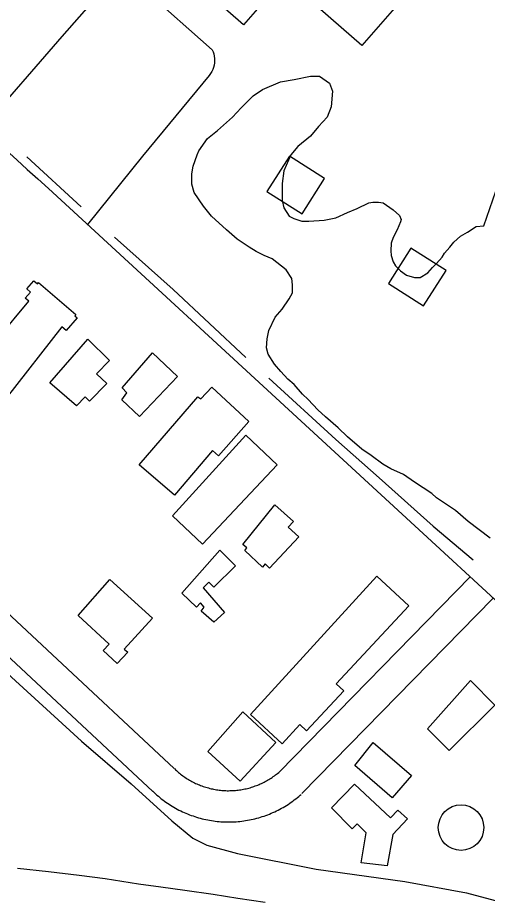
# Model space of a CAD drawing. Extents: x 3540316 to 3578335, y 553172 to 578787.
# Drawn here: x 3548556 to 3549007, y 569583 to 570430 of the extents above; entities that cross this region are included whole.
import ezdxf

# ---------------------------------------------------------------- set-up
doc = ezdxf.new("R2010")
doc.units = 0
for name, color, linetype in [('V-BLDG-OTLN', 7, 'Continuous'), ('V-DOMW-TANK', 7, 'Continuous'), ('V-RAIL-TRAK', 7, 'Continuous'), ('V-ROAD-CNTR', 7, 'Continuous'), ('V-SITE-VEGE', 7, 'Continuous'), ('V-TOPO-SHOR', 7, 'Continuous')]:
    doc.layers.add(name, color=color, linetype=linetype)

msp = doc.modelspace()

# ---------------------------------------------------------------- linework, layer by layer
at = {"layer": 'V-BLDG-OTLN'}
for points in [[(3548772.64, 570423.22), (3548670.08, 570512.88), (3548697.72, 570544.51), (3548680.4, 570559.65), (3548733.34, 570620.21), (3548849.82, 570518.4), (3548813.61, 570476.98), (3548831.32, 570461.5), (3548864.59, 570499.56), (3548924.59, 570447.11), (3548886.31, 570403.33), (3548824.17, 570457.65), (3548814.11, 570446.14), (3548801.96, 570456.76)], [(3548829.05, 570241.99), (3548850.52, 570275.75), (3548816.77, 570297.21), (3548795.3, 570263.46)], [(3548945.72, 570153.69), (3548967.19, 570187.44), (3548933.44, 570208.91), (3548911.97, 570175.16)], [(3548563.21, 570160.9), (3548568.35, 570166.87), (3548564.86, 570169.89), (3548571.56, 570177.67), (3548574.95, 570174.76), (3548576.05, 570176.04), (3548611.76, 570145.27), (3548610.65, 570143.98), (3548612.9, 570142.05), (3548602.59, 570130.08), (3548598.39, 570133.69), (3548544.91, 570065.2), (3548513, 570089.69), (3548515.06, 570092.38), (3548503.41, 570101.32), (3548525.82, 570130.5), (3548536.6, 570122.23), (3548566.71, 570158.23)], [(3548623.31, 570121.6), (3548644.1, 570101.23), (3548631.68, 570088.56), (3548641.36, 570079.07), (3548625, 570062.38), (3548620.86, 570066.43), (3548612.35, 570057.74), (3548586.89, 570079.82)], [(3548685.47, 570108.44), (3548709.35, 570085.81), (3548672.96, 570047.43), (3548655.99, 570063.58), (3548660.79, 570070.34), (3548656.18, 570074.96)], [(3548672.49, 570001.08), (3548728.78, 570066.53), (3548731.76, 570064.59), (3548742.29, 570075.82), (3548777.72, 570042.85), (3548748.8, 570009.91), (3548743.12, 570014.77), (3548706.52, 569971.97)], [(3548774.92, 570029.52), (3548805.09, 570001.11), (3548733.45, 569925.02), (3548704.46, 569952.31)], [(3548802.82, 569962.76), (3548820.68, 569946.75), (3548815.75, 569941.25), (3548825.86, 569932.19), (3548797.59, 569902.1), (3548793.59, 569906.1), (3548791.12, 569903.03), (3548773.88, 569919.03), (3548776.04, 569921.5), (3548772.03, 569924.89)], [(3548750.17, 569919.34), (3548764.95, 569904.25), (3548744.13, 569883.85), (3548739.46, 569888.61), (3548733.95, 569883.21), (3548754.49, 569859.6), (3548744.33, 569850.36), (3548732.01, 569860.83), (3548735.09, 569864.83), (3548731.4, 569868.84), (3548727.7, 569864.53), (3548713.54, 569878.07)], [(3548644.25, 569891.3), (3548685.21, 569854.05), (3548658.3, 569824.46), (3548661.59, 569821.5), (3548651.48, 569810.54), (3548637.94, 569823.02), (3548643.78, 569829.35), (3548614.05, 569856.7)], [(3548900.88, 569894.48), (3548931.4, 569866.07), (3548861.7, 569791.18), (3548869, 569784.38), (3548833.3, 569746.04), (3548826.88, 569752.01), (3548809.81, 569733.67), (3548779.54, 569761.83)], [(3548990.67, 569794.36), (3549014.08, 569770.66), (3548970.08, 569727.22), (3548949.56, 569748.01)], [(3548772.06, 569764.15), (3548803.78, 569734.91), (3548769.55, 569697.79), (3548738.58, 569726.35)], [(3548897.38, 569734.92), (3548934.03, 569703.21), (3548915.44, 569681.72), (3548879.65, 569712.69)], [(3548879.22, 569694.89), (3548914.02, 569662.56), (3548920.99, 569670.06), (3548930.09, 569661.61), (3548916.19, 569646.63), (3548910.64, 569616.68), (3548885.7, 569619.45), (3548890.62, 569648.4), (3548882, 569657.02), (3548877.07, 569652.09), (3548857.36, 569672.1)]]:
    msp.add_lwpolyline(points, close=True, dxfattribs=at)
at = {"layer": 'V-DOMW-TANK'}
msp.add_circle((3548981.61, 569653.21), 21.86, dxfattribs=at)
at = {"layer": 'V-RAIL-TRAK'}
msp.add_lwpolyline([(3548555.77, 569614.43), (3548585.64, 569611.02), (3548614.97, 569607.6), (3548639.99, 569604.37), (3548672.02, 569599.33), (3548693.44, 569596.46), (3548716.47, 569593.4), (3548743.46, 569589.45), (3548767.4, 569585.67), (3548793.67, 569581.9)], dxfattribs=at)
at = {"layer": 'V-ROAD-CNTR'}
for points in [[(3548678.32, 570456.28), (3548742.64, 570399.31), (3548743.49, 570397.3), (3548744.15, 570395.23), (3548744.62, 570393.1), (3548744.89, 570390.95), (3548744.95, 570388.77), (3548744.81, 570386.6), (3548744.47, 570384.45), (3548743.93, 570382.34), (3548743.2, 570380.3), (3548742.28, 570378.32), (3548741.18, 570376.45), (3548739.91, 570374.68), (3548675.64, 570297.14), (3548623.01, 570231.64)], [(3548521.28, 570323.23), (3548598.54, 570412.03), (3548631.81, 570449.89)], [(3548585.44, 570266.18), (3549110.98, 569782.97)], [(3548341.8, 570038.01), (3548461.95, 569937.51), (3548706.2, 569709.92)], [(3548322.55, 570015), (3548442.09, 569915.02), (3548685.75, 569687.97)], [(3548990.79, 569894.12), (3548807.41, 569706.82)], [(3549012.23, 569873.13), (3548828.85, 569685.83)], [(3548706.34, 569709.79), (3548707.35, 569708.82), (3548708.29, 569707.97), (3548709.3, 569707.07), (3548710.3, 569706.21), (3548711.28, 569705.41), (3548712.33, 569704.57), (3548713.37, 569703.77), (3548714.39, 569703.02), (3548715.45, 569702.26), (3548716.54, 569701.51), (3548717.66, 569700.77), (3548718.76, 569700.06), (3548719.83, 569699.41), (3548720.95, 569698.75), (3548722.13, 569698.08), (3548723.27, 569697.46), (3548724.43, 569696.86), (3548725.58, 569696.28), (3548726.76, 569695.72), (3548727.97, 569695.16), (3548729.16, 569694.64), (3548730.35, 569694.15), (3548731.59, 569693.66), (3548732.8, 569693.21), (3548734.03, 569692.78), (3548735.29, 569692.35), (3548736.54, 569691.96), (3548737.77, 569691.59), (3548739, 569691.25), (3548740.32, 569690.91), (3548741.59, 569690.6), (3548742.84, 569690.32), (3548744.09, 569690.07), (3548745.44, 569689.82), (3548746.71, 569689.6), (3548747.96, 569689.42), (3548749.3, 569689.24), (3548750.62, 569689.09), (3548751.87, 569688.96), (3548753.19, 569688.86), (3548754.49, 569688.78), (3548755.81, 569688.73), (3548757.13, 569688.68), (3548758.4, 569688.67), (3548759.72, 569688.69), (3548761.05, 569688.72), (3548762.32, 569688.77), (3548763.63, 569688.86), (3548764.96, 569688.95), (3548766.25, 569689.08), (3548767.56, 569689.23), (3548768.81, 569689.39), (3548770.12, 569689.59), (3548771.46, 569689.81), (3548772.7, 569690.04), (3548773.97, 569690.3), (3548775.29, 569690.59), (3548776.54, 569690.89), (3548777.78, 569691.21), (3548779.05, 569691.56), (3548780.35, 569691.94), (3548781.57, 569692.32), (3548782.78, 569692.73), (3548784.03, 569693.17), (3548785.27, 569693.64), (3548786.48, 569694.11), (3548787.68, 569694.61), (3548788.9, 569695.14), (3548790.07, 569695.67), (3548791.24, 569696.22), (3548792.43, 569696.82), (3548793.59, 569697.42), (3548794.73, 569698.04), (3548795.86, 569698.68), (3548796.99, 569699.34), (3548798.14, 569700.05), (3548799.23, 569700.74), (3548800.29, 569701.43), (3548801.36, 569702.18), (3548802.46, 569702.95), (3548803.52, 569703.74), (3548804.56, 569704.53), (3548805.54, 569705.31), (3548806.55, 569706.15), (3548807.59, 569707.03), (3548808.23, 569707.59)], [(3548685.61, 569688.1), (3548686.87, 569686.9), (3548688.25, 569685.64), (3548689.59, 569684.46), (3548690.98, 569683.26), (3548692.42, 569682.07), (3548693.82, 569680.97), (3548695.26, 569679.85), (3548696.77, 569678.73), (3548698.25, 569677.68), (3548699.77, 569676.63), (3548701.26, 569675.65), (3548702.79, 569674.66), (3548704.4, 569673.68), (3548705.98, 569672.75), (3548707.54, 569671.87), (3548709.14, 569670.99), (3548710.78, 569670.14), (3548712.42, 569669.32), (3548714.09, 569668.52), (3548715.72, 569667.78), (3548717.41, 569667.04), (3548719.12, 569666.33), (3548720.79, 569665.67), (3548722.52, 569665.02), (3548724.26, 569664.41), (3548725.98, 569663.83), (3548727.72, 569663.28), (3548729.49, 569662.75), (3548731.28, 569662.26), (3548733.01, 569661.81), (3548734.77, 569661.38), (3548736.59, 569660.98), (3548738.41, 569660.61), (3548740.17, 569660.29), (3548741.98, 569659.97), (3548743.84, 569659.7), (3548745.61, 569659.47), (3548747.41, 569659.26), (3548749.27, 569659.08), (3548751.09, 569658.94), (3548752.92, 569658.82), (3548754.73, 569658.75), (3548756.54, 569658.69), (3548758.42, 569658.67), (3548760.23, 569658.69), (3548762.03, 569658.73), (3548763.91, 569658.81), (3548765.72, 569658.93), (3548767.52, 569659.06), (3548769.35, 569659.24), (3548771.17, 569659.44), (3548773.02, 569659.69), (3548774.82, 569659.96), (3548776.57, 569660.25), (3548778.42, 569660.58), (3548780.22, 569660.96), (3548781.97, 569661.34), (3548783.78, 569661.77), (3548785.58, 569662.24), (3548787.32, 569662.72), (3548789.03, 569663.23), (3548790.81, 569663.78), (3548792.57, 569664.37), (3548794.28, 569664.97), (3548795.98, 569665.61), (3548797.7, 569666.28), (3548799.4, 569666.99), (3548801.05, 569667.71), (3548802.74, 569668.47), (3548804.4, 569669.27), (3548806.01, 569670.07), (3548807.65, 569670.91), (3548809.26, 569671.79), (3548810.87, 569672.7), (3548812.44, 569673.63), (3548813.97, 569674.56), (3548815.52, 569675.54), (3548817.1, 569676.58), (3548818.59, 569677.62), (3548820.05, 569678.65), (3548821.53, 569679.75), (3548822.97, 569680.85), (3548824.45, 569682.01), (3548825.86, 569683.19), (3548827.2, 569684.33), (3548828.03, 569685.06)]]:
    msp.add_lwpolyline(points, dxfattribs=at)
msp.add_arc((3555061.65, 577461.11), 9680.3, 225.422134, 228.009417, dxfattribs=at)
at = {"layer": 'V-SITE-VEGE'}
for points in [[(3548819.27, 570179.86), (3548813.73, 570188.19), (3548800.41, 570198.72), (3548792.65, 570202.05), (3548784.88, 570205.93), (3548778.22, 570209.81), (3548766.57, 570217.58), (3548756.58, 570226.45), (3548742.16, 570239.76), (3548734.39, 570249.19), (3548725.51, 570262.5), (3548723.29, 570270.27), (3548723.29, 570280.25), (3548724.4, 570287.47), (3548728.28, 570298.56), (3548729.95, 570302.45), (3548738.26, 570314.1), (3548747.69, 570321.86), (3548762.12, 570334.62), (3548770.43, 570343.5), (3548782.08, 570355.15), (3548790.96, 570361.26), (3548808.15, 570368.47), (3548821.46, 570370.69), (3548837, 570374.02), (3548845.87, 570374.02), (3548855.3, 570367.37), (3548858.08, 570359.6), (3548856.97, 570344.63), (3548853.09, 570334.64), (3548844.77, 570325.76), (3548837.01, 570316.33), (3548824.81, 570306.34), (3548818.15, 570298.58), (3548811.5, 570283.04), (3548809.83, 570270.84), (3548809.83, 570254.75), (3548811.5, 570247.54), (3548816.49, 570239.78), (3548820.93, 570237.56), (3548828.7, 570234.79), (3548835.36, 570234.79), (3548850.33, 570235.9), (3548861.43, 570238.12), (3548872.52, 570243.11), (3548881.95, 570247), (3548893.04, 570252.55), (3548896.93, 570253.1), (3548902.47, 570253.1), (3548906.91, 570252.55), (3548916.34, 570245.89), (3548922.45, 570240.34), (3548924.11, 570236.46), (3548923.56, 570234.24), (3548920.23, 570226.48), (3548916.35, 570219.27), (3548914.68, 570213.72), (3548914.13, 570206.51), (3548914.69, 570202.07), (3548916.35, 570195.97), (3548918.57, 570192.08), (3548923.56, 570187.09), (3548929.11, 570183.21), (3548936.88, 570180.99), (3548942.42, 570180.99), (3548949.64, 570185.43), (3548954.07, 570190.43), (3548957.96, 570194.31), (3548963.5, 570200.41), (3548965.72, 570204.29), (3548970.71, 570209.84), (3548974.6, 570214.84), (3548981.25, 570220.39), (3548987.91, 570224.27), (3548996.23, 570229.82), (3549003.44, 570230.37)], [(3549003.44, 570230.37), (3549017.85, 570271.98)], [(3549009.59, 569930.82), (3548988.5, 569946.91), (3548976.3, 569957.44), (3548957.99, 569969.65), (3548953.55, 569973.53), (3548936.91, 569984.62), (3548926.37, 569991.83), (3548914.17, 569997.37), (3548906.4, 570001.81), (3548895.3, 570010.13), (3548886.43, 570016.23), (3548872.55, 570027.88), (3548863.68, 570036.75), (3548851.47, 570047.29), (3548844.26, 570053.94), (3548834.83, 570063.93), (3548829.28, 570068.92), (3548821.51, 570078.35), (3548815.41, 570083.34), (3548808.75, 570090.55), (3548802.65, 570097.76), (3548796.54, 570107.19), (3548794.88, 570113.29), (3548795.43, 570122.17), (3548797.1, 570129.94), (3548803.19, 570142.69), (3548809.85, 570150.46), (3548816.51, 570160.45), (3548819.83, 570166), (3548819.83, 570173.76), (3548819.27, 570179.86)]]:
    msp.add_lwpolyline(points, dxfattribs=at)
at = {"layer": 'V-TOPO-SHOR'}
msp.add_line((3548564.62, 570296.51), (3548616.79, 570248.75), dxfattribs=at)
for points in [[(3548648.85, 570219.53), (3548705.11, 570169.26), (3548774.89, 570104.22)], [(3548797.2, 570084.43), (3548861.31, 570025.35), (3548903.12, 569988.59), (3548954.97, 569942.41), (3548993.32, 569910.05)], [(3548422.35, 569910.16), (3548481.55, 569859.03), (3548542.62, 569804.18), (3548617.33, 569736.31), (3548664.75, 569695.1), (3548703.81, 569659.77), (3548723.96, 569643.04), (3548737.6, 569636.53), (3548767.04, 569628.48), (3548842.36, 569613.3), (3548927.6, 569601.54), (3548986.8, 569590.7), (3549033.6, 569578.31), (3549041.04, 569576.14)]]:
    msp.add_lwpolyline(points, dxfattribs=at)

doc.saveas('drawing.dxf')
